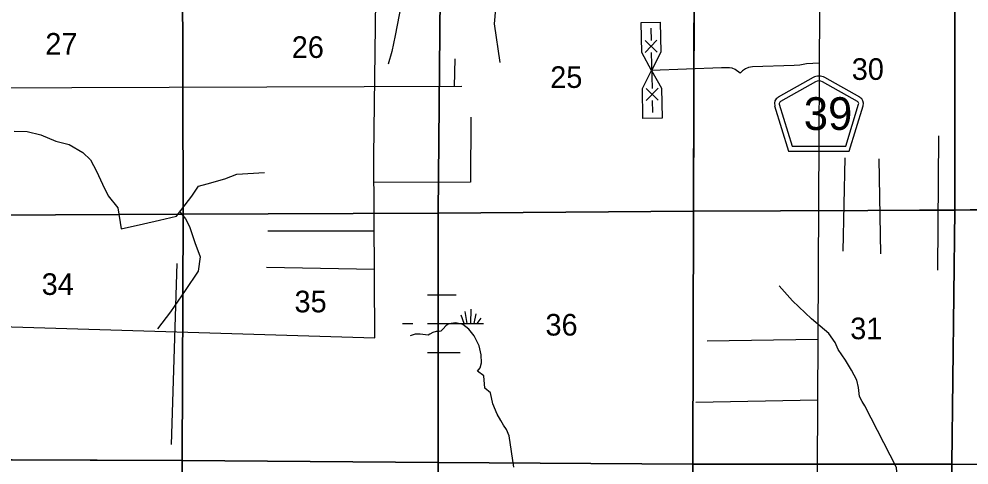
# Model space of a CAD drawing. Extents: x 380424 to 701066, y 1117407 to 1412949.
# Drawn here: x 592389 to 612165, y 1267730 to 1277012 of the extents above; entities that cross this region are included whole.
import ezdxf

# ---------------------------------------------------------------- set-up
doc = ezdxf.new("R2010")
doc.units = 0
for name, color, linetype in [('County Routes Highway Center Lines', 7, 'Continuous'), ('Local Roads Paved', 7, 'Continuous'), ('Local Roads Related Cells', 7, 'Continuous'), ('Narrow River Creek and Branch and Slough', 7, 'Continuous'), ('Roadshields County Roads', 7, 'Continuous'), ('Section Lines', 7, 'Continuous'), ('Section Numbers', 7, 'Continuous'), ('Swamps', 7, 'Continuous'), ('Township  and Range lines', 7, 'Continuous')]:
    doc.layers.add(name, color=color, linetype=linetype)

msp = doc.modelspace()

# ---------------------------------------------------------------- linework, layer by layer
at = {"layer": 'County Routes Highway Center Lines'}
msp.add_lwpolyline([(609082, 1282791), (609001, 1267651), (608943, 1204448), (608786, 1203273)], dxfattribs=at)
at = {"layer": 'Local Roads Paved'}
for p, q in [((601452, 1275609), (601466, 1276180)), ((597569, 1272604), (599783, 1272604)), ((609016, 1270345), (606715, 1270308))]:
    msp.add_line(p, q, dxfattribs=at)
for points in [[(602295, 1278508), (602401, 1277605), (602306, 1277224), (602282, 1276915), (602401, 1276105)], [(591777, 1270617), (599795, 1270377), (599775, 1274156), (599831, 1278498)], [(609046, 1276091), (608779, 1276079), (608643, 1276050), (608528, 1276042), (607661, 1276017), (607576, 1276002), (607510, 1275972), (607451, 1275932), (607399, 1275887), (607299, 1275958), (607233, 1275987), (607178, 1275994), (607100, 1275998), (607012, 1275998), (605558, 1275943)], [(601609, 1275610), (591450, 1275572), (582525, 1275615)], [(601795, 1274970), (601786, 1273614), (599778, 1273607)], [(611533, 1274582), (611506, 1271786)], [(609545, 1272179), (609587, 1274126)], [(610326, 1272126), (610294, 1274105)], [(609030, 1273026), (613237, 1273053), (613237, 1272021), (613237, 1271791), (613264, 1271594), (613285, 1271397), (613264, 1269808)], [(595563, 1268158), (595684, 1271927)], [(599788, 1271801), (597540, 1271838)], [(609009, 1269078), (606481, 1269029)]]:
    msp.add_lwpolyline(points, dxfattribs=at)
at = {"layer": 'Local Roads Related Cells'}
for p, q in [((605339, 1276939), (605738, 1276946)), ((605351, 1276314), (605339, 1276939)), ((605738, 1276946), (605751, 1276322)), ((605541, 1276818), (605546, 1276568)), ((605676, 1276320), (605421, 1276565)), ((605669, 1276570), (605424, 1276315)), ((605558, 1275943), (605351, 1276314)), ((605551, 1276318), (605566, 1275568)), ((605751, 1276322), (605558, 1275943)), ((605366, 1275564), (605558, 1275943)), ((605558, 1275943), (605766, 1275572)), ((605378, 1274939), (605366, 1275564)), ((605696, 1275320), (605441, 1275565)), ((605691, 1275570), (605446, 1275315)), ((605766, 1275572), (605778, 1274947)), ((605571, 1275318), (605576, 1275068)), ((605778, 1274947), (605378, 1274939))]:
    msp.add_line(p, q, dxfattribs=at)
at = {"layer": 'Narrow River Creek and Branch and Slough'}
for points in [[(600380, 1277503), (600222, 1276669), (600153, 1276337), (600074, 1276073)], [(592291, 1274675), (592560, 1274669), (592840, 1274601), (593157, 1274469), (593431, 1274400), (593721, 1274237), (593879, 1274084), (594001, 1273846), (594127, 1273572), (594243, 1273335), (594449, 1273081), (594513, 1272648), (594978, 1272748), (595316, 1272827), (595665, 1272907), (595761, 1273026), (595987, 1273328), (596126, 1273535), (596305, 1273583), (596675, 1273686), (596925, 1273781), (597497, 1273817)], [(595738, 1272998), (595852, 1272851), (595940, 1272696), (596051, 1272359), (596162, 1272061), (596118, 1271763), (595848, 1271361), (595546, 1270917), (595272, 1270567)], [(610802, 1266192), (610756, 1266310), (610720, 1266500), (610662, 1266831), (610651, 1266978), (610662, 1267236), (610662, 1267420), (610667, 1267504), (610656, 1267677), (609994, 1268960), (609941, 1269050), (609888, 1269156), (609862, 1269340), (609830, 1269493), (609719, 1269704), (609593, 1269915), (609440, 1270137), (609376, 1270280), (609244, 1270469), (608889, 1270770), (608490, 1271150), (608215, 1271461)], [(602691, 1267682), (602592, 1268339), (602535, 1268469), (602473, 1268559), (602416, 1268656), (602343, 1268791), (602252, 1269000), (602201, 1269232), (602088, 1269329), (602065, 1269583), (601930, 1269680), (601986, 1269753), (602015, 1269855), (602009, 1270025), (601969, 1270212), (601862, 1270421), (601754, 1270557), (601630, 1270654), (601483, 1270691), (601335, 1270671), (601273, 1270626), (601222, 1270564), (601171, 1270518), (601137, 1270507), (601075, 1270507), (601002, 1270490), (600939, 1270456), (600905, 1270433), (600854, 1270439), (600741, 1270450), (600639, 1270456), (600532, 1270416)]]:
    msp.add_lwpolyline(points, dxfattribs=at)
at = {"layer": 'Roadshields County Roads'}
for p, q in [((608918, 1275792), (608189, 1275382)), ((609891, 1275382), (609163, 1275792)), ((608967, 1275705), (608238, 1275295)), ((609842, 1275295), (609114, 1275705)), ((608119, 1275208), (608407, 1274265)), ((608215, 1275237), (608481, 1274365)), ((609599, 1274365), (609866, 1275237)), ((609673, 1274265), (609961, 1275208)), ((608481, 1274365), (609599, 1274365)), ((608407, 1274265), (609673, 1274265))]:
    msp.add_line(p, q, dxfattribs=at)
for centre, radius, start, end in [((609040, 1275574), 250, 60.6608, 119.3403), ((609040, 1275574), 150, 60.6608, 119.3402), ((608263, 1275251), 150, 119.3402, 196.9833), ((609818, 1275251), 150, 343.0177, 60.6608), ((608263, 1275251), 50, 119.3403, 196.9834), ((609818, 1275251), 50, 343.0177, 60.6608)]:
    msp.add_arc(centre, radius, start, end, dxfattribs=at)
at = {"layer": 'Section Lines'}
for points in [[(611867, 1278385), (611873, 1273037), (606427, 1273015), (606443, 1278253)], [(617251, 1278395), (617234, 1273077), (617229, 1273075), (615846, 1273062), (611873, 1273037), (611867, 1278385), (615841, 1278381)], [(595793, 1278299), (595804, 1272952), (590486, 1272923), (590504, 1278276)], [(601162, 1278237), (601115, 1272970), (595804, 1272952), (595793, 1278299)], [(606443, 1278253), (606427, 1273015), (601115, 1272970), (601162, 1278237)], [(601115, 1272970), (601116, 1267783), (595787, 1267823), (595804, 1272952)], [(606427, 1273015), (606413, 1267749), (601116, 1267783), (601115, 1272970)], [(611873, 1273037), (611806, 1267749), (606413, 1267749), (606427, 1273015)], [(617234, 1273077), (617177, 1267760), (615833, 1267735), (611806, 1267749), (611873, 1273037), (615846, 1273062), (617229, 1273075)], [(595804, 1272952), (595787, 1267823), (590472, 1267843), (590486, 1272923)], [(595787, 1267823), (595786, 1262431), (590419, 1262461), (590472, 1267843)], [(601116, 1267783), (601042, 1262439), (595786, 1262431), (595787, 1267823)], [(606413, 1267749), (606396, 1262457), (601042, 1262439), (601116, 1267783)], [(611806, 1267749), (611807, 1262501), (606396, 1262457), (606413, 1267749)], [(617177, 1267760), (617174, 1267755), (617150, 1262530), (615803, 1262536), (611807, 1262501), (611806, 1267749), (615833, 1267735)]]:
    msp.add_lwpolyline(points, close=True, dxfattribs=at)
at = {"layer": 'Swamps'}
for p, q in [((600890, 1271272), (601490, 1271272)), ((601656, 1270673), (601590, 1270846)), ((601718, 1270672), (601679, 1270925)), ((601796, 1270672), (601802, 1270976)), ((601863, 1270672), (601906, 1270878)), ((600890, 1270672), (601490, 1270672)), ((601925, 1270672), (602009, 1270785))]:
    msp.add_line(p, q, dxfattribs=at)
for points in [[(600375, 1270672), (600590, 1270672)], [(601490, 1270672), (602060, 1270672)], [(600891, 1270072), (601490, 1270072)], [(601490, 1270072), (601574, 1270072)]]:
    msp.add_lwpolyline(points, dxfattribs=at)
at = {"layer": 'Township  and Range lines'}
for p, q in [((606443, 1278253), (606427, 1273015)), ((606427, 1273015), (606413, 1267749)), ((590472, 1267843), (595787, 1267823)), ((595787, 1267823), (601116, 1267783)), ((601116, 1267783), (606413, 1267749)), ((606413, 1267749), (606396, 1262457)), ((606413, 1267749), (611806, 1267749)), ((611806, 1267749), (615833, 1267735))]:
    msp.add_line(p, q, dxfattribs=at)

# ---------------------------------------------------------------- texts
at = {"layer": 'Roadshields County Roads'}
msp.add_text('39', height=680, rotation=0.0005, dxfattribs=at).set_placement((608725, 1274704))
at = {"layer": 'Section Numbers'}
for s, p in [('27', (592936, 1276270)), ('26', (598066, 1276202)), ('30', (609724, 1275745)), ('25', (603447, 1275578)), ('34', (592861, 1271270)), ('35', (598124, 1270907)), ('36', (603348, 1270424)), ('31', (609692, 1270348))]:
    msp.add_text(s, height=450, dxfattribs=at).set_placement(p)

doc.saveas('drawing.dxf')
